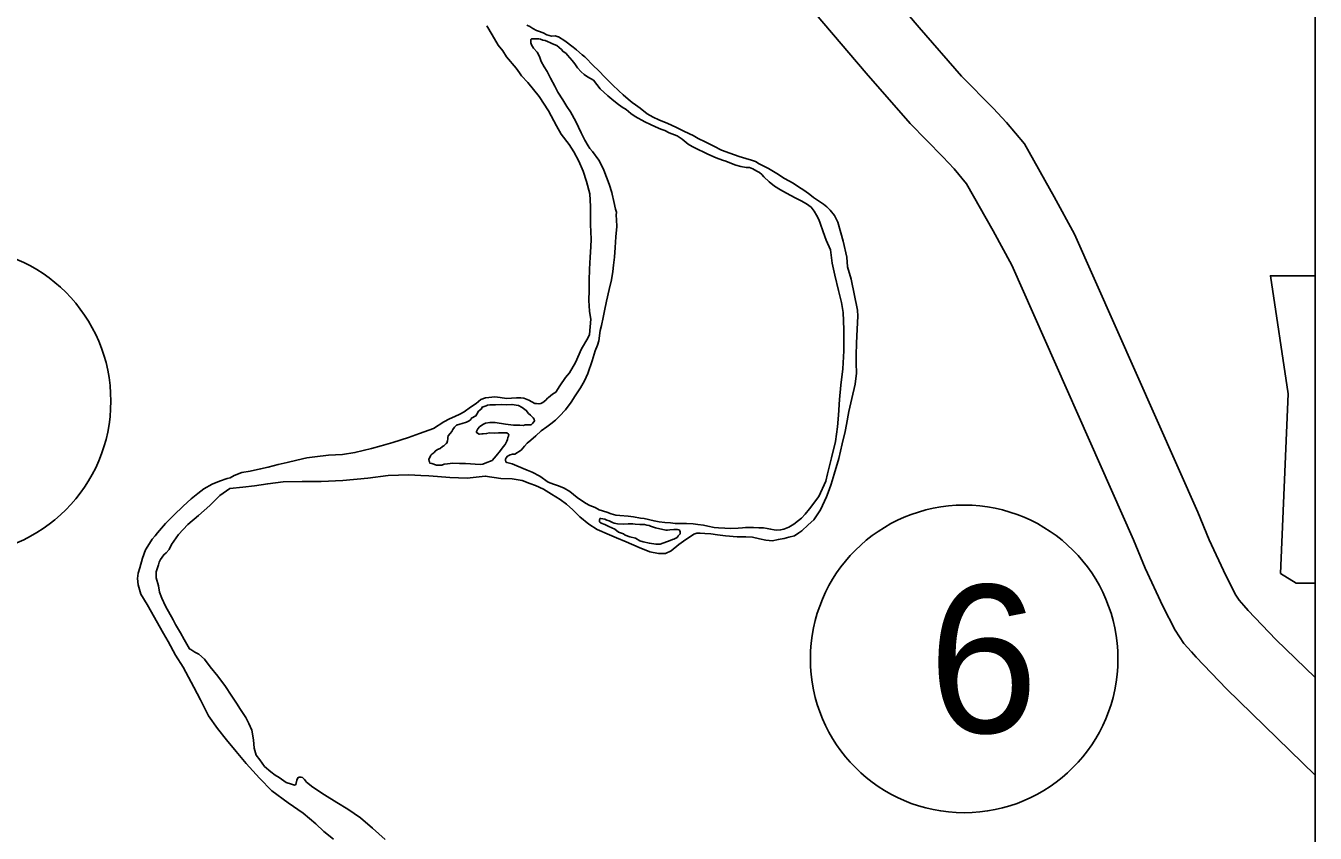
# Model space of a CAD drawing. Extents: x 1369979 to 1371646, y 379997 to 381064.
# Drawn here: x 1370431.35 to 1370474.58, y 380977.59 to 381004.66 of the extents above; entities that cross this region are included whole.
import ezdxf

# ---------------------------------------------------------------- set-up
doc = ezdxf.new("R2010")
doc.units = 0
doc.layers.add('R_Border Notes', color=7, linetype='Continuous')
doc.layers.add('R_No Plot', color=7, linetype='Continuous')

msp = doc.modelspace()

# ---------------------------------------------------------------- linework, layer by layer
at = {"layer": 'R_Border Notes'}
for points in [[(1370450.538, 381015.859), (1370455.312, 381008.356), (1370456.216, 381007.007), (1370456.692, 381006.414), (1370459.521, 381003.072), (1370461.002, 381001.382), (1370462.092, 381000.272), (1370462.477, 380999.868), (1370462.889, 380999.368), (1370463.78, 380997.785), (1370464.411, 380996.635), (1370468.485, 380987.43), (1370468.883, 380986.479), (1370469.473, 380985.211), (1370469.884, 380984.396), (1370470.175, 380983.954), (1370470.434, 380983.672), (1370470.589, 380983.491), (1370471.599, 380982.438), (1370474.578, 380979.543)], [(1370453.065, 381016.254), (1370457.274, 381009.638), (1370458.107, 381008.396), (1370458.501, 381007.905), (1370461.297, 381004.602), (1370462.721, 381002.976), (1370463.777, 381001.901), (1370464.231, 381001.424), (1370464.829, 381000.699), (1370465.829, 380998.924), (1370466.514, 380997.674), (1370470.638, 380988.357), (1370471.028, 380987.426), (1370471.583, 380986.232), (1370471.915, 380985.572), (1370472.028, 380985.402), (1370472.188, 380985.228), (1370472.328, 380985.064), (1370473.262, 380984.089), (1370474.578, 380982.811)], [(1370446.812, 381004.664), (1370446.982, 381004.358), (1370447.192, 381004.013), (1370447.347, 381003.817), (1370447.471, 381003.621), (1370447.79, 381003.244), (1370447.898, 381003.087), (1370447.968, 381002.984), (1370448.186, 381002.757), (1370448.566, 381002.285), (1370448.877, 381001.814), (1370449.148, 381001.312), (1370449.303, 381001.03), (1370449.567, 381000.676)], [(1370448.147, 381004.682), (1370448.248, 381004.635), (1370448.35, 381004.571), (1370448.474, 381004.508), (1370448.544, 381004.477), (1370448.692, 381004.421), (1370448.825, 381004.358), (1370448.895, 381004.334), (1370448.973, 381004.318), (1370449.098, 381004.326), (1370449.199, 381004.286), (1370449.207, 381004.286), (1370449.425, 381004.16), (1370449.705, 381003.939), (1370449.814, 381003.853), (1370450.001, 381003.688), (1370450.094, 381003.617), (1370450.195, 381003.522), (1370450.296, 381003.412), (1370450.374, 381003.334), (1370450.553, 381003.161), (1370450.771, 381002.925), (1370451.019, 381002.681), (1370451.229, 381002.477), (1370451.377, 381002.343), (1370451.548, 381002.202), (1370451.681, 381002.091), (1370451.789, 381002.013), (1370451.945, 381001.895)], [(1370458.776, 380994.476), (1370458.755, 380995.048), (1370458.702, 380995.385), (1370458.594, 380995.784), (1370458.479, 380996.301), (1370458.387, 380996.701), (1370458.327, 380997.147), (1370458.18, 380997.469), (1370458.08, 380997.751), (1370457.987, 380998.041), (1370457.933, 380998.166), (1370457.856, 380998.315), (1370457.778, 380998.449), (1370457.677, 380998.582), (1370457.529, 380998.692), (1370457.35, 380998.795), (1370457.14, 380998.89), (1370456.859, 380999.047), (1370456.657, 380999.166), (1370456.447, 380999.284), (1370456.268, 380999.434), (1370456.089, 380999.599), (1370456.027, 380999.677), (1370455.949, 380999.74), (1370455.863, 380999.788), (1370455.731, 380999.866), (1370455.614, 380999.906), (1370455.497, 380999.914), (1370455.325, 380999.939), (1370455.161, 380999.986), (1370455.013, 381000.05), (1370454.818, 381000.121), (1370454.709, 381000.153), (1370454.499, 381000.232), (1370454.218, 381000.358), (1370454.086, 381000.422), (1370453.891, 381000.516), (1370453.696, 381000.619), (1370453.556, 381000.698), (1370453.362, 381000.863), (1370453.19, 381000.973), (1370453.097, 381001.005), (1370452.925, 381001.076), (1370452.777, 381001.147), (1370452.637, 381001.195), (1370452.466, 381001.274), (1370452.294, 381001.353), (1370452.107, 381001.44), (1370451.78, 381001.621), (1370451.64, 381001.716), (1370451.477, 381001.85), (1370451.344, 381001.936), (1370451.173, 381002.055), (1370451.002, 381002.196), (1370450.87, 381002.314), (1370450.613, 381002.55), (1370450.388, 381002.833), (1370450.185, 381002.951), (1370450.076, 381003.03), (1370449.967, 381003.116), (1370449.851, 381003.25), (1370449.758, 381003.391), (1370449.672, 381003.493), (1370449.517, 381003.674), (1370449.47, 381003.729), (1370449.353, 381003.808), (1370449.307, 381003.863), (1370449.159, 381003.997), (1370449.011, 381004.06), (1370448.925, 381004.099), (1370448.863, 381004.123), (1370448.84, 381004.131), (1370448.762, 381004.17), (1370448.691, 381004.179), (1370448.606, 381004.21), (1370448.551, 381004.218), (1370448.496, 381004.226), (1370448.434, 381004.227), (1370448.364, 381004.227), (1370448.309, 381004.227), (1370448.286, 381004.196), (1370448.278, 381004.157), (1370448.285, 381004.094), (1370448.308, 381004.024), (1370448.37, 381003.914), (1370448.495, 381003.78), (1370448.572, 381003.631), (1370448.634, 381003.467), (1370448.734, 381003.286), (1370448.835, 381003.129), (1370448.944, 381002.91), (1370449.083, 381002.635), (1370449.191, 381002.439), (1370449.354, 381002.18), (1370449.494, 381001.952), (1370449.61, 381001.772), (1370449.788, 381001.458)], [(1370451.945, 381001.895), (1370452.186, 381001.714), (1370452.381, 381001.603), (1370452.576, 381001.508), (1370452.872, 381001.39), (1370453.145, 381001.263), (1370453.386, 381001.145), (1370453.597, 381001.042), (1370453.729, 381000.979), (1370453.893, 381000.884), (1370454.126, 381000.774), (1370454.422, 381000.624), (1370454.68, 381000.497), (1370454.96, 381000.394), (1370455.272, 381000.283), (1370455.49, 381000.212), (1370455.685, 381000.156), (1370455.81, 381000.109), (1370455.935, 381000.038), (1370456.254, 380999.88), (1370456.527, 380999.706), (1370456.791, 380999.541), (1370457.072, 380999.383), (1370457.227, 380999.288), (1370457.469, 380999.123), (1370457.632, 380999.005), (1370457.764, 380998.91), (1370457.889, 380998.816), (1370458.091, 380998.682), (1370458.208, 380998.588), (1370458.317, 380998.485), (1370458.465, 380998.305), (1370458.573, 380998.077), (1370458.681, 380997.725), (1370458.75, 380997.443), (1370458.872, 380996.902), (1370458.894, 380996.581), (1370459.018, 380996.166), (1370459.232, 380995.132), (1370459.247, 380994.928), (1370459.221, 380994.49), (1370459.196, 380994.021), (1370459.186, 380993.614), (1370459.185, 380993.348), (1370459.199, 380993.011), (1370459.151, 380992.651), (1370459.047, 380992.166), (1370458.944, 380991.729), (1370458.864, 380991.299), (1370458.816, 380991.064), (1370458.721, 380990.65), (1370458.609, 380990.157), (1370458.451, 380989.626), (1370458.348, 380989.297), (1370458.285, 380989.11), (1370458.198, 380988.868), (1370457.993, 380988.43), (1370457.773, 380988.103), (1370457.577, 380987.931), (1370457.373, 380987.729), (1370457.272, 380987.659), (1370457.123, 380987.565), (1370456.935, 380987.519), (1370456.771, 380987.473), (1370456.576, 380987.435), (1370456.38, 380987.397), (1370456.162, 380987.421), (1370455.951, 380987.461), (1370455.717, 380987.517), (1370455.491, 380987.526), (1370455.202, 380987.535), (1370454.804, 380987.56), (1370454.539, 380987.6), (1370454.313, 380987.633), (1370454.117, 380987.641), (1370453.961, 380987.658), (1370453.852, 380987.65), (1370453.75, 380987.62), (1370453.633, 380987.542), (1370453.476, 380987.441), (1370453.241, 380987.278), (1370452.991, 380987.06), (1370452.803, 380986.974), (1370452.561, 380986.975), (1370452.272, 380987.031), (1370451.914, 380987.174), (1370451.477, 380987.364), (1370451.158, 380987.498), (1370450.916, 380987.593), (1370450.503, 380987.775), (1370450.223, 380987.956), (1370449.927, 380988.2), (1370449.694, 380988.436), (1370449.484, 380988.625), (1370449.266, 380988.782), (1370448.978, 380988.963), (1370448.705, 380989.129), (1370448.441, 380989.255), (1370448.246, 380989.319), (1370447.988, 380989.422), (1370447.661, 380989.47)], [(1370449.788, 381001.458), (1370449.974, 381001.074), (1370450.098, 381000.823), (1370450.207, 381000.634), (1370450.261, 381000.548), (1370450.346, 381000.446), (1370450.564, 381000.156), (1370450.649, 380999.991), (1370450.734, 380999.826), (1370450.819, 380999.591), (1370450.912, 380999.348), (1370451.004, 380999.074), (1370451.012, 380999.011), (1370451.065, 380998.776), (1370451.127, 380998.517), (1370451.15, 380998.416), (1370451.149, 380998.314), (1370451.156, 380998.157), (1370451.171, 380997.93), (1370451.138, 380997.586), (1370451.106, 380997.226), (1370451.089, 380996.905), (1370451.056, 380996.639), (1370451.032, 380996.42), (1370450.992, 380996.147), (1370450.912, 380995.826), (1370450.825, 380995.435), (1370450.753, 380995.107), (1370450.705, 380994.88), (1370450.649, 380994.614), (1370450.61, 380994.45)], [(1370449.567, 381000.676), (1370449.722, 381000.433), (1370449.892, 381000.127), (1370450.039, 380999.79), (1370450.147, 380999.437), (1370450.262, 380999.03), (1370450.284, 380998.599), (1370450.289, 380998.005), (1370450.303, 380997.511), (1370450.294, 380997.253), (1370450.277, 380996.909), (1370450.251, 380996.502), (1370450.242, 380996.127), (1370450.241, 380995.806), (1370450.224, 380995.438), (1370450.238, 380995.281), (1370450.253, 380995.086), (1370450.291, 380994.827), (1370450.25, 380994.311), (1370450.195, 380994.194), (1370449.982, 380993.835), (1370449.778, 380993.374), (1370449.581, 380993.03), (1370449.44, 380992.867), (1370449.259, 380992.586), (1370449.117, 380992.375), (1370449.008, 380992.313), (1370448.875, 380992.196), (1370448.843, 380992.173), (1370448.781, 380992.11), (1370448.687, 380992.033), (1370448.624, 380992.002), (1370448.554, 380991.986), (1370448.476, 380991.994), (1370448.421, 380992.002), (1370448.211, 380992.113), (1370448.047, 380992.176), (1370447.953, 380992.185), (1370447.805, 380992.193), (1370447.469, 380992.171), (1370447.251, 380992.203), (1370447.079, 380992.22), (1370446.876, 380992.197), (1370446.767, 380992.19), (1370446.602, 380992.128), (1370446.446, 380992.003), (1370446.266, 380991.879), (1370446.046, 380991.723), (1370445.898, 380991.638), (1370445.741, 380991.56), (1370445.554, 380991.483), (1370445.366, 380991.382), (1370445.021, 380991.157), (1370444.552, 380990.994), (1370444.185, 380990.863), (1370443.653, 380990.693), (1370443.27, 380990.578), (1370442.942, 380990.493), (1370442.387, 380990.355), (1370441.965, 380990.294), (1370441.504, 380990.272), (1370441.043, 380990.212), (1370440.778, 380990.174), (1370440.434, 380990.097), (1370440.113, 380990.02), (1370439.809, 380989.951), (1370439.48, 380989.867), (1370439.223, 380989.805), (1370438.879, 380989.736), (1370438.597, 380989.683), (1370438.339, 380989.582), (1370438.206, 380989.512), (1370438.105, 380989.489), (1370437.847, 380989.397), (1370437.604, 380989.296), (1370437.323, 380989.141), (1370437.119, 380988.985), (1370436.892, 380988.806), (1370436.625, 380988.557), (1370436.319, 380988.253), (1370436.037, 380987.98), (1370435.77, 380987.661), (1370435.692, 380987.567), (1370435.59, 380987.45), (1370435.496, 380987.302), (1370435.37, 380987.099), (1370435.267, 380986.81), (1370435.172, 380986.489), (1370435.124, 380986.31), (1370435.093, 380986.137), (1370435.123, 380985.918), (1370435.215, 380985.605), (1370435.425, 380985.267), (1370435.967, 380984.294), (1370436.122, 380984.02), (1370436.37, 380983.565), (1370436.626, 380983.165), (1370436.982, 380982.49), (1370437.214, 380982.066), (1370437.478, 380981.525), (1370437.78, 380981.109)], [(1370474.578, 380996.282), (1370473.078, 380996.283), (1370473.673, 380992.318), (1370473.409, 380986.304), (1370473.937, 380985.973), (1370474.578, 380985.973)], [(1370450.61, 380994.45), (1370450.561, 380994.098), (1370450.522, 380993.957), (1370450.435, 380993.762), (1370450.34, 380993.426), (1370450.198, 380993.004), (1370450.087, 380992.762), (1370449.946, 380992.528), (1370449.765, 380992.255), (1370449.631, 380992.044), (1370449.451, 380991.787), (1370449.247, 380991.576), (1370449.106, 380991.444), (1370448.949, 380991.319), (1370448.816, 380991.218), (1370448.628, 380991.086), (1370448.455, 380990.914), (1370448.283, 380990.767), (1370448.166, 380990.673), (1370448.071, 380990.564), (1370447.954, 380990.439), (1370447.742, 380990.299), (1370447.672, 380990.3), (1370447.594, 380990.284), (1370447.547, 380990.261), (1370447.5, 380990.23), (1370447.453, 380990.175), (1370447.437, 380990.136), (1370447.437, 380990.097), (1370447.445, 380990.042), (1370447.484, 380990.019), (1370447.663, 380989.979), (1370447.819, 380989.908), (1370448.162, 380989.765), (1370448.325, 380989.702), (1370448.582, 380989.56), (1370448.863, 380989.363), (1370449.042, 380989.292), (1370449.213, 380989.236), (1370449.4, 380989.165), (1370449.595, 380989.055), (1370449.836, 380988.85), (1370450.117, 380988.661), (1370450.257, 380988.582), (1370450.436, 380988.511), (1370450.576, 380988.44), (1370450.826, 380988.36), (1370450.974, 380988.305), (1370451.138, 380988.257), (1370451.262, 380988.241), (1370451.551, 380988.224), (1370451.723, 380988.2), (1370451.965, 380988.16), (1370452.082, 380988.144), (1370452.417, 380988.064), (1370452.589, 380988.032), (1370452.776, 380988.007), (1370452.963, 380987.999), (1370453.127, 380987.982), (1370453.33, 380987.982), (1370453.502, 380987.981), (1370453.721, 380987.964), (1370453.877, 380987.94), (1370454.072, 380987.916), (1370454.22, 380987.884), (1370454.431, 380987.844), (1370454.579, 380987.835), (1370454.79, 380987.818), (1370454.993, 380987.81), (1370455.235, 380987.817), (1370455.383, 380987.831), (1370455.477, 380987.839), (1370455.602, 380987.846), (1370455.75, 380987.838), (1370455.922, 380987.837), (1370456.078, 380987.828), (1370456.21, 380987.804), (1370456.32, 380987.788), (1370456.444, 380987.764), (1370456.507, 380987.756), (1370456.655, 380987.763), (1370456.765, 380987.786), (1370456.937, 380987.856), (1370457.101, 380987.957), (1370457.258, 380988.074), (1370457.352, 380988.151), (1370457.477, 380988.292), (1370457.626, 380988.463), (1370457.94, 380988.884), (1370458.169, 380989.4), (1370458.233, 380989.642), (1370458.336, 380990.088), (1370458.36, 380990.182), (1370458.495, 380990.729), (1370458.559, 380991.214), (1370458.592, 380991.613), (1370458.626, 380992.137), (1370458.675, 380992.614), (1370458.747, 380993.162), (1370458.781, 380993.764), (1370458.776, 380994.476)], [(1370447.101, 380991.954), (1370447, 380991.954), (1370446.906, 380991.954), (1370446.836, 380991.947), (1370446.781, 380991.924), (1370446.648, 380991.877), (1370446.632, 380991.823), (1370446.531, 380991.737), (1370446.468, 380991.643), (1370446.444, 380991.581), (1370446.295, 380991.511), (1370446.272, 380991.464), (1370446.217, 380991.418), (1370446.131, 380991.379), (1370445.982, 380991.332), (1370445.904, 380991.309), (1370445.795, 380991.271), (1370445.724, 380991.208), (1370445.669, 380991.13), (1370445.63, 380991.06), (1370445.583, 380990.998), (1370445.512, 380990.92), (1370445.504, 380990.865), (1370445.496, 380990.81), (1370445.488, 380990.748), (1370445.464, 380990.67), (1370445.441, 380990.654), (1370445.37, 380990.584), (1370445.323, 380990.553), (1370445.245, 380990.491), (1370445.159, 380990.46), (1370445.081, 380990.405), (1370445.049, 380990.366), (1370445.033, 380990.351), (1370444.963, 380990.304), (1370444.932, 380990.265), (1370444.908, 380990.21), (1370444.876, 380990.156), (1370444.869, 380990.117), (1370444.876, 380990.07), (1370444.884, 380990.046), (1370444.899, 380989.999), (1370444.962, 380989.983), (1370445.125, 380989.928), (1370445.211, 380989.927), (1370445.297, 380989.935), (1370445.375, 380989.966), (1370445.493, 380989.981), (1370445.664, 380990.003), (1370445.891, 380989.987), (1370446.094, 380989.986)], [(1370446.094, 380989.986), (1370446.585, 380989.96), (1370446.671, 380989.968), (1370446.75, 380989.999), (1370446.984, 380990.084), (1370447.125, 380990.247), (1370447.267, 380990.419), (1370447.361, 380990.552), (1370447.424, 380990.63), (1370447.479, 380990.739), (1370447.502, 380990.794), (1370447.518, 380990.864), (1370447.534, 380990.903), (1370447.542, 380990.958), (1370447.534, 380990.973), (1370447.48, 380991.013), (1370447.386, 380991.021), (1370447.246, 380991.014), (1370447.199, 380991.014), (1370447.066, 380991.007), (1370446.902, 380991.015), (1370446.801, 380990.992), (1370446.691, 380990.985), (1370446.637, 380990.977), (1370446.566, 380990.97), (1370446.551, 380990.97), (1370446.465, 380991.025), (1370446.457, 380991.064), (1370446.505, 380991.15), (1370446.56, 380991.213), (1370446.669, 380991.29), (1370446.763, 380991.337), (1370446.912, 380991.367), (1370447.083, 380991.359), (1370447.434, 380991.303), (1370447.707, 380991.27), (1370447.918, 380991.269), (1370448.043, 380991.261), (1370448.098, 380991.284), (1370448.277, 380991.283), (1370448.301, 380991.291), (1370448.356, 380991.338), (1370448.403, 380991.416), (1370448.395, 380991.47), (1370448.364, 380991.518), (1370448.271, 380991.612), (1370448.209, 380991.659), (1370448.131, 380991.769), (1370447.991, 380991.864), (1370447.866, 380991.927), (1370447.648, 380991.967), (1370447.484, 380991.952), (1370447.289, 380991.968), (1370447.101, 380991.954)], [(1370447.661, 380989.47), (1370447.278, 380989.48), (1370446.756, 380989.568), (1370446.154, 380989.493), (1370445.569, 380989.519), (1370445.155, 380989.552), (1370444.866, 380989.577), (1370444.601, 380989.586), (1370444.195, 380989.603), (1370443.5, 380989.583), (1370442.82, 380989.492), (1370441.977, 380989.417), (1370441.251, 380989.381), (1370440.618, 380989.384), (1370439.978, 380989.371), (1370439.462, 380989.311), (1370439.017, 380989.235), (1370438.627, 380989.197), (1370438.197, 380989.145), (1370437.86, 380988.911), (1370437.523, 380988.584), (1370437.139, 380988.249), (1370436.787, 380987.946), (1370436.473, 380987.603), (1370436.316, 380987.384), (1370436.237, 380987.275), (1370436.158, 380987.103), (1370436.056, 380986.994), (1370435.978, 380986.932), (1370435.868, 380986.768), (1370435.829, 380986.682), (1370435.805, 380986.588), (1370435.726, 380986.362), (1370435.725, 380986.158), (1370435.802, 380985.892), (1370435.84, 380985.672), (1370435.909, 380985.469), (1370436.033, 380985.21), (1370436.297, 380984.747), (1370436.374, 380984.59), (1370436.537, 380984.308), (1370436.661, 380984.088), (1370436.839, 380983.774), (1370436.886, 380983.758), (1370437.018, 380983.664), (1370437.151, 380983.593), (1370437.345, 380983.427), (1370437.531, 380983.176), (1370437.795, 380982.854), (1370438.052, 380982.509), (1370438.238, 380982.226), (1370438.416, 380981.959), (1370438.548, 380981.74), (1370438.734, 380981.473), (1370438.835, 380981.276), (1370438.935, 380981.049), (1370438.989, 380980.728), (1370439.011, 380980.446), (1370439.08, 380980.211), (1370439.197, 380980.054), (1370439.36, 380979.834), (1370439.57, 380979.653), (1370439.718, 380979.543), (1370439.85, 380979.464), (1370440.083, 380979.299), (1370440.263, 380979.235), (1370440.364, 380979.204), (1370440.411, 380979.227), (1370440.435, 380979.375), (1370440.475, 380979.454), (1370440.521, 380979.477), (1370440.576, 380979.477), (1370440.631, 380979.461), (1370440.693, 380979.398), (1370440.763, 380979.311), (1370440.981, 380979.138), (1370441.37, 380978.878), (1370441.775, 380978.626), (1370442.149, 380978.405), (1370442.577, 380978.106), (1370442.981, 380977.76), (1370443.401, 380977.382)], [(1370452.463, 380987.837), (1370452.299, 380987.892), (1370452.245, 380987.908), (1370452.167, 380987.924), (1370452.089, 380987.94), (1370451.933, 380987.941), (1370451.777, 380987.957), (1370451.706, 380987.965), (1370451.542, 380987.966), (1370451.386, 380987.959), (1370451.191, 380987.968), (1370451.074, 380987.992), (1370451.019, 380988.007), (1370450.973, 380988.031), (1370450.91, 380988.063), (1370450.832, 380988.087), (1370450.762, 380988.126), (1370450.63, 380988.142), (1370450.598, 380988.142), (1370450.583, 380988.103), (1370450.59, 380988.033), (1370450.645, 380987.993), (1370450.762, 380987.938), (1370450.902, 380987.875), (1370451.104, 380987.788), (1370451.221, 380987.686), (1370451.385, 380987.63), (1370451.447, 380987.583), (1370451.603, 380987.527), (1370451.79, 380987.48), (1370451.938, 380987.393), (1370452.047, 380987.361), (1370452.258, 380987.313), (1370452.476, 380987.289), (1370452.617, 380987.288)], [(1370452.617, 380987.288), (1370452.953, 380987.412), (1370453.031, 380987.435), (1370453.078, 380987.45), (1370453.125, 380987.474), (1370453.188, 380987.513), (1370453.211, 380987.544), (1370453.227, 380987.559), (1370453.29, 380987.63), (1370453.29, 380987.708), (1370453.251, 380987.763), (1370453.197, 380987.779), (1370453.08, 380987.779), (1370452.947, 380987.764), (1370452.861, 380987.757), (1370452.814, 380987.757), (1370452.463, 380987.837)], [(1370437.78, 380981.109), (1370438.083, 380980.724), (1370438.402, 380980.331), (1370438.736, 380979.931), (1370439.186, 380979.444), (1370439.598, 380979.019), (1370440.151, 380978.618), (1370440.657, 380978.263), (1370441.077, 380977.909), (1370441.349, 380977.657), (1370441.668, 380977.39)]]:
    msp.add_lwpolyline(points, dxfattribs=at)
for centre in [(1370429.049, 380992.081), (1370462.81, 380983.438)]:
    msp.add_circle(centre, 5.156, dxfattribs=at)
at = {"layer": 'R_No Plot'}
msp.add_lwpolyline([(1370052.804, 381020.947), (1370474.578, 381020.947), (1370474.578, 380650.535), (1370052.804, 380650.535)], close=True, dxfattribs=at)

# ---------------------------------------------------------------- texts
at = {"layer": 'R_Border Notes'}
msp.add_text('6', height=4.95, dxfattribs=at).set_placement((1370461.61, 380980.963))

doc.saveas('drawing.dxf')
